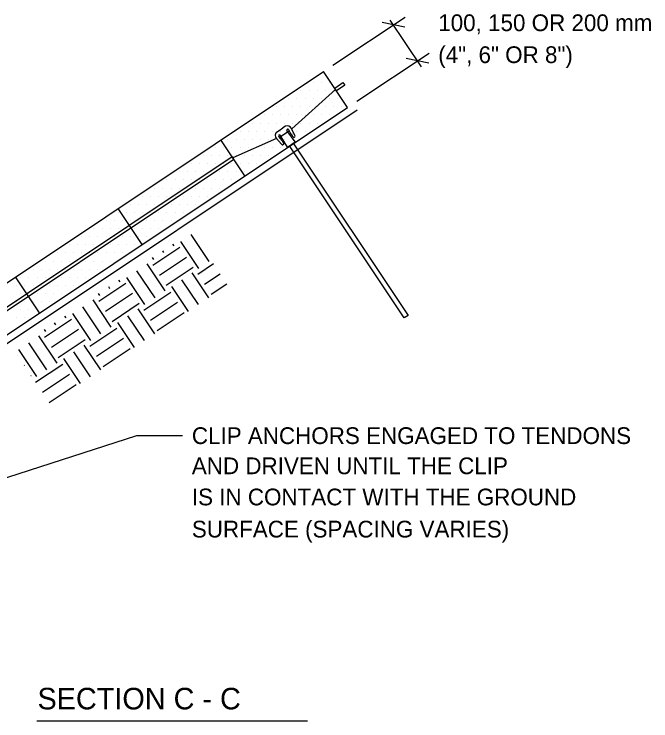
# Model space of a CAD drawing. Extents: x 638850 to 644908, y 297188 to 298900.
# Drawn here: x 642886.6 to 642993.1, y 297445.5 to 297563.6 of the extents above; entities that cross this region are included whole.
import ezdxf

# ---------------------------------------------------------------- set-up
doc = ezdxf.new("R2010")
doc.units = 0
for name, color, linetype in [('12', 7, 'Continuous'), ('13', 7, 'Continuous'), ('3', 7, 'Continuous'), ('4', 7, 'Continuous'), ('5', 7, 'Continuous'), ('6', 7, 'Continuous'), ('7', 7, 'Continuous'), ('8', 7, 'Continuous')]:
    doc.layers.add(name, color=color, linetype=linetype)

msp = doc.modelspace()

# ---------------------------------------------------------------- linework, layer by layer
at = {"layer": '12'}
for p, q in [((642938.65, 297553.58), (642938.65, 297553.58)), ((642936.61, 297552.22), (642936.61, 297552.22)), ((642937.97, 297552.22), (642937.97, 297552.22)), ((642939.32, 297552.22), (642939.32, 297552.22)), ((642934.57, 297550.86), (642934.57, 297550.86)), ((642935.93, 297550.86), (642935.93, 297550.86)), ((642937.29, 297550.86), (642937.29, 297550.86)), ((642938.65, 297550.86), (642938.65, 297550.86)), ((642940, 297550.86), (642940, 297550.86)), ((642932.54, 297549.51), (642932.54, 297549.51)), ((642933.9, 297549.51), (642933.9, 297549.51)), ((642935.25, 297549.51), (642935.25, 297549.51)), ((642936.61, 297549.51), (642936.61, 297549.51)), ((642937.97, 297549.51), (642937.97, 297549.51)), ((642939.32, 297549.51), (642939.32, 297549.51)), ((642940.68, 297549.51), (642940.68, 297549.51)), ((642930.5, 297548.15), (642930.5, 297548.15)), ((642931.86, 297548.15), (642931.86, 297548.15)), ((642933.22, 297548.15), (642933.22, 297548.15)), ((642934.57, 297548.15), (642934.57, 297548.15)), ((642935.93, 297548.15), (642935.93, 297548.15)), ((642937.29, 297548.15), (642937.29, 297548.15)), ((642938.65, 297548.15), (642938.65, 297548.15)), ((642940, 297548.15), (642940, 297548.15)), ((642941.36, 297548.15), (642941.36, 297548.15)), ((642928.47, 297546.79), (642928.47, 297546.79)), ((642929.83, 297546.79), (642929.83, 297546.79)), ((642931.18, 297546.79), (642931.18, 297546.79)), ((642932.54, 297546.79), (642932.54, 297546.79)), ((642933.9, 297546.79), (642933.9, 297546.79)), ((642935.25, 297546.79), (642935.25, 297546.79)), ((642936.61, 297546.79), (642936.61, 297546.79)), ((642937.97, 297546.79), (642937.97, 297546.79)), ((642939.32, 297546.79), (642939.32, 297546.79)), ((642926.43, 297545.43), (642926.43, 297545.43)), ((642927.79, 297545.43), (642927.79, 297545.43)), ((642929.15, 297545.43), (642929.15, 297545.43)), ((642930.5, 297545.43), (642930.5, 297545.43)), ((642931.86, 297545.43), (642931.86, 297545.43)), ((642933.22, 297545.43), (642933.22, 297545.43)), ((642934.57, 297545.43), (642934.57, 297545.43)), ((642935.93, 297545.43), (642935.93, 297545.43)), ((642937.29, 297545.43), (642937.29, 297545.43)), ((642924.4, 297544.08), (642924.4, 297544.08)), ((642925.75, 297544.08), (642925.75, 297544.08)), ((642927.11, 297544.08), (642927.11, 297544.08)), ((642928.47, 297544.08), (642928.47, 297544.08)), ((642929.83, 297544.08), (642929.83, 297544.08)), ((642931.18, 297544.08), (642931.18, 297544.08)), ((642932.54, 297544.08), (642932.54, 297544.08)), ((642933.9, 297544.08), (642933.9, 297544.08)), ((642935.25, 297544.08), (642935.25, 297544.08)), ((642922.36, 297542.72), (642922.36, 297542.72)), ((642923.72, 297542.72), (642923.72, 297542.72)), ((642925.08, 297542.72), (642925.08, 297542.72)), ((642926.43, 297542.72), (642926.43, 297542.72)), ((642927.79, 297542.72), (642927.79, 297542.72)), ((642929.15, 297542.72), (642929.15, 297542.72)), ((642930.5, 297542.72), (642930.5, 297542.72)), ((642931.86, 297542.72), (642931.86, 297542.72)), ((642933.22, 297542.72), (642933.22, 297542.72)), ((642920.32, 297541.36), (642920.32, 297541.36)), ((642921.68, 297541.36), (642921.68, 297541.36)), ((642923.04, 297541.36), (642923.04, 297541.36)), ((642924.4, 297541.36), (642924.4, 297541.36)), ((642925.75, 297541.36), (642925.75, 297541.36)), ((642927.11, 297541.36), (642927.11, 297541.36)), ((642928.47, 297541.36), (642928.47, 297541.36)), ((642929.83, 297541.36), (642929.83, 297541.36)), ((642931.18, 297541.36), (642931.18, 297541.36)), ((642918.29, 297540.01), (642918.29, 297540.01)), ((642919.65, 297540.01), (642919.65, 297540.01)), ((642921, 297540.01), (642921, 297540.01)), ((642922.36, 297540.01), (642922.36, 297540.01)), ((642923.72, 297540.01), (642923.72, 297540.01)), ((642925.08, 297540.01), (642925.08, 297540.01)), ((642926.43, 297540.01), (642926.43, 297540.01)), ((642927.79, 297540.01), (642927.79, 297540.01)), ((642929.15, 297540.01), (642929.15, 297540.01)), ((642916.26, 297538.65), (642916.26, 297538.65)), ((642917.61, 297538.65), (642917.61, 297538.65)), ((642918.97, 297538.65), (642918.97, 297538.65)), ((642920.32, 297538.65), (642920.32, 297538.65)), ((642921.68, 297538.65), (642921.68, 297538.65)), ((642923.04, 297538.65), (642923.04, 297538.65)), ((642924.4, 297538.65), (642924.4, 297538.65)), ((642925.75, 297538.65), (642925.75, 297538.65)), ((642927.11, 297538.65), (642927.11, 297538.65)), ((642914.22, 297537.29), (642914.22, 297537.29)), ((642915.58, 297537.29), (642915.58, 297537.29)), ((642916.93, 297537.29), (642916.93, 297537.29)), ((642918.29, 297537.29), (642918.29, 297537.29)), ((642919.65, 297537.29), (642919.65, 297537.29)), ((642921, 297537.29), (642921, 297537.29)), ((642922.36, 297537.29), (642922.36, 297537.29)), ((642923.72, 297537.29), (642923.72, 297537.29)), ((642925.08, 297537.29), (642925.08, 297537.29)), ((642912.18, 297535.94), (642912.18, 297535.94)), ((642913.54, 297535.94), (642913.54, 297535.94)), ((642914.9, 297535.94), (642914.9, 297535.94)), ((642916.26, 297535.94), (642916.26, 297535.94)), ((642917.61, 297535.94), (642917.61, 297535.94)), ((642918.97, 297535.94), (642918.97, 297535.94)), ((642920.32, 297535.94), (642920.32, 297535.94)), ((642921.68, 297535.94), (642921.68, 297535.94)), ((642923.04, 297535.94), (642923.04, 297535.94)), ((642910.15, 297534.58), (642910.15, 297534.58)), ((642911.51, 297534.58), (642911.51, 297534.58)), ((642912.86, 297534.58), (642912.86, 297534.58)), ((642914.22, 297534.58), (642914.22, 297534.58)), ((642915.58, 297534.58), (642915.58, 297534.58)), ((642916.93, 297534.58), (642916.93, 297534.58)), ((642918.29, 297534.58), (642918.29, 297534.58)), ((642919.65, 297534.58), (642919.65, 297534.58)), ((642921, 297534.58), (642921, 297534.58)), ((642908.11, 297533.22), (642908.11, 297533.22)), ((642909.47, 297533.22), (642909.47, 297533.22)), ((642910.83, 297533.22), (642910.83, 297533.22)), ((642912.18, 297533.22), (642912.18, 297533.22)), ((642913.54, 297533.22), (642913.54, 297533.22)), ((642914.9, 297533.22), (642914.9, 297533.22)), ((642916.26, 297533.22), (642916.26, 297533.22)), ((642917.61, 297533.22), (642917.61, 297533.22)), ((642918.97, 297533.22), (642918.97, 297533.22)), ((642906.08, 297531.86), (642906.08, 297531.86)), ((642907.43, 297531.86), (642907.43, 297531.86)), ((642908.79, 297531.86), (642908.79, 297531.86)), ((642910.15, 297531.86), (642910.15, 297531.86)), ((642911.51, 297531.86), (642911.51, 297531.86)), ((642912.86, 297531.86), (642912.86, 297531.86)), ((642914.22, 297531.86), (642914.22, 297531.86)), ((642915.58, 297531.86), (642915.58, 297531.86)), ((642916.93, 297531.86), (642916.93, 297531.86)), ((642904.04, 297530.51), (642904.04, 297530.51)), ((642905.4, 297530.51), (642905.4, 297530.51)), ((642906.75, 297530.51), (642906.75, 297530.51)), ((642908.11, 297530.51), (642908.11, 297530.51)), ((642909.47, 297530.51), (642909.47, 297530.51)), ((642910.83, 297530.51), (642910.83, 297530.51)), ((642912.18, 297530.51), (642912.18, 297530.51)), ((642913.54, 297530.51), (642913.54, 297530.51)), ((642914.9, 297530.51), (642914.9, 297530.51)), ((642902.01, 297529.15), (642902.01, 297529.15)), ((642903.36, 297529.15), (642903.36, 297529.15)), ((642904.72, 297529.15), (642904.72, 297529.15)), ((642906.08, 297529.15), (642906.08, 297529.15)), ((642907.43, 297529.15), (642907.43, 297529.15)), ((642908.79, 297529.15), (642908.79, 297529.15)), ((642910.15, 297529.15), (642910.15, 297529.15)), ((642911.51, 297529.15), (642911.51, 297529.15)), ((642912.86, 297529.15), (642912.86, 297529.15)), ((642899.97, 297527.79), (642899.97, 297527.79)), ((642901.33, 297527.79), (642901.33, 297527.79)), ((642902.69, 297527.79), (642902.69, 297527.79)), ((642904.04, 297527.79), (642904.04, 297527.79)), ((642905.4, 297527.79), (642905.4, 297527.79)), ((642906.75, 297527.79), (642906.75, 297527.79)), ((642908.11, 297527.79), (642908.11, 297527.79)), ((642909.47, 297527.79), (642909.47, 297527.79)), ((642910.83, 297527.79), (642910.83, 297527.79)), ((642897.94, 297526.44), (642897.94, 297526.44)), ((642899.29, 297526.44), (642899.29, 297526.44)), ((642900.65, 297526.44), (642900.65, 297526.44)), ((642902.01, 297526.44), (642902.01, 297526.44)), ((642903.36, 297526.44), (642903.36, 297526.44)), ((642904.72, 297526.44), (642904.72, 297526.44)), ((642906.08, 297526.44), (642906.08, 297526.44)), ((642907.43, 297526.44), (642907.43, 297526.44)), ((642908.79, 297526.44), (642908.79, 297526.44)), ((642895.9, 297525.08), (642895.9, 297525.08)), ((642897.26, 297525.08), (642897.26, 297525.08)), ((642898.61, 297525.08), (642898.61, 297525.08)), ((642899.97, 297525.08), (642899.97, 297525.08)), ((642901.33, 297525.08), (642901.33, 297525.08)), ((642902.69, 297525.08), (642902.69, 297525.08)), ((642904.04, 297525.08), (642904.04, 297525.08)), ((642905.4, 297525.08), (642905.4, 297525.08)), ((642906.75, 297525.08), (642906.75, 297525.08)), ((642893.86, 297523.72), (642893.86, 297523.72)), ((642895.22, 297523.72), (642895.22, 297523.72)), ((642896.58, 297523.72), (642896.58, 297523.72)), ((642897.94, 297523.72), (642897.94, 297523.72)), ((642899.29, 297523.72), (642899.29, 297523.72)), ((642900.65, 297523.72), (642900.65, 297523.72)), ((642902.01, 297523.72), (642902.01, 297523.72)), ((642903.36, 297523.72), (642903.36, 297523.72)), ((642904.72, 297523.72), (642904.72, 297523.72)), ((642891.83, 297522.37), (642891.83, 297522.37)), ((642893.18, 297522.37), (642893.18, 297522.37)), ((642894.54, 297522.37), (642894.54, 297522.37)), ((642895.9, 297522.37), (642895.9, 297522.37)), ((642897.26, 297522.37), (642897.26, 297522.37)), ((642898.61, 297522.37), (642898.61, 297522.37)), ((642899.97, 297522.37), (642899.97, 297522.37)), ((642901.33, 297522.37), (642901.33, 297522.37)), ((642902.69, 297522.37), (642902.69, 297522.37)), ((642889.79, 297521.01), (642889.79, 297521.01)), ((642891.15, 297521.01), (642891.15, 297521.01)), ((642892.51, 297521.01), (642892.51, 297521.01)), ((642893.86, 297521.01), (642893.86, 297521.01)), ((642895.22, 297521.01), (642895.22, 297521.01)), ((642896.58, 297521.01), (642896.58, 297521.01)), ((642897.94, 297521.01), (642897.94, 297521.01)), ((642899.29, 297521.01), (642899.29, 297521.01)), ((642900.65, 297521.01), (642900.65, 297521.01)), ((642887.76, 297519.65), (642887.76, 297519.65)), ((642889.12, 297519.65), (642889.12, 297519.65)), ((642890.47, 297519.65), (642890.47, 297519.65)), ((642891.83, 297519.65), (642891.83, 297519.65)), ((642893.18, 297519.65), (642893.18, 297519.65)), ((642894.54, 297519.65), (642894.54, 297519.65)), ((642895.9, 297519.65), (642895.9, 297519.65)), ((642897.26, 297519.65), (642897.26, 297519.65)), ((642898.61, 297519.65), (642898.61, 297519.65)), ((642887.08, 297518.29), (642887.08, 297518.29)), ((642888.44, 297518.29), (642888.44, 297518.29)), ((642889.79, 297518.29), (642889.79, 297518.29)), ((642891.15, 297518.29), (642891.15, 297518.29)), ((642892.51, 297518.29), (642892.51, 297518.29)), ((642893.86, 297518.29), (642893.86, 297518.29)), ((642895.22, 297518.29), (642895.22, 297518.29)), ((642896.58, 297518.29), (642896.58, 297518.29)), ((642887.76, 297516.94), (642887.76, 297516.94)), ((642889.12, 297516.94), (642889.12, 297516.94)), ((642890.47, 297516.94), (642890.47, 297516.94)), ((642891.83, 297516.94), (642891.83, 297516.94)), ((642893.18, 297516.94), (642893.18, 297516.94)), ((642894.54, 297516.94), (642894.54, 297516.94)), ((642887.08, 297515.58), (642887.08, 297515.58)), ((642888.44, 297515.58), (642888.44, 297515.58)), ((642889.79, 297515.58), (642889.79, 297515.58)), ((642891.15, 297515.58), (642891.15, 297515.58)), ((642892.51, 297515.58), (642892.51, 297515.58)), ((642887.76, 297514.22), (642887.76, 297514.22)), ((642889.12, 297514.22), (642889.12, 297514.22)), ((642890.47, 297514.22), (642890.47, 297514.22)), ((642887.08, 297512.87), (642887.08, 297512.87)), ((642888.44, 297512.87), (642888.44, 297512.87))]:
    msp.add_line(p, q, dxfattribs=at)
at = {"layer": '13'}
for p, q in [((642919.21, 297522.27), (642916.2, 297526.79)), ((642917.51, 297521.14), (642914.5, 297525.66)), ((642909.8, 297521.71), (642914.31, 297524.72)), ((642913.37, 297524.91), (642913.17, 297525.21)), ((642909.99, 297522.65), (642909.78, 297522.96)), ((642910.93, 297520.01), (642915.44, 297523.02)), ((642911.68, 297523.78), (642911.47, 297524.08)), ((642911.87, 297517.38), (642908.86, 297521.89)), ((642917.33, 297520.2), (642919.93, 297521.94)), ((642910.18, 297516.25), (642907.16, 297520.76)), ((642912.06, 297518.32), (642916.57, 297521.33)), ((642908.48, 297515.12), (642905.47, 297519.63)), ((642919.17, 297516.22), (642916.38, 297520.39)), ((642918.46, 297518.51), (642921.06, 297520.24)), ((642900.77, 297515.68), (642905.28, 297518.69)), ((642904.34, 297518.88), (642904.13, 297519.19)), ((642917.47, 297515.09), (642914.69, 297519.26)), ((642919.58, 297516.81), (642922.19, 297518.55)), ((642902.65, 297517.75), (642902.44, 297518.06)), ((642908.29, 297514.18), (642912.81, 297517.19)), ((642915.78, 297513.96), (642913, 297518.13)), ((642902.84, 297511.35), (642899.83, 297515.87)), ((642900.96, 297516.62), (642900.75, 297516.93)), ((642901.9, 297513.99), (642906.41, 297517)), ((642901.14, 297510.22), (642898.13, 297514.74)), ((642903.02, 297512.29), (642907.54, 297515.31)), ((642909.42, 297512.48), (642913.94, 297515.5)), ((642899.45, 297509.09), (642896.44, 297513.61)), ((642910.13, 297510.2), (642907.35, 297514.37)), ((642910.55, 297510.79), (642915.07, 297513.8)), ((642891.73, 297509.66), (642896.25, 297512.67)), ((642895.31, 297512.86), (642895.1, 297513.17)), ((642908.44, 297509.07), (642905.66, 297513.24)), ((642893.62, 297511.73), (642893.41, 297512.04)), ((642899.26, 297508.15), (642903.78, 297511.17)), ((642906.75, 297507.94), (642903.97, 297512.11)), ((642891.92, 297510.6), (642891.72, 297510.91)), ((642892.86, 297507.97), (642897.38, 297510.98)), ((642893.81, 297505.33), (642890.79, 297509.85)), ((642893.99, 297506.27), (642898.51, 297509.28)), ((642900.39, 297506.46), (642904.91, 297509.47)), ((642892.11, 297504.2), (642889.1, 297508.72)), ((642901.1, 297504.17), (642898.32, 297508.34)), ((642901.52, 297504.77), (642906.04, 297507.78)), ((642887.18, 297506.62), (642887.22, 297506.65)), ((642890.42, 297503.07), (642887.41, 297507.59)), ((642899.41, 297503.04), (642896.63, 297507.21)), ((642897.71, 297501.91), (642894.93, 297506.08)), ((642888.31, 297504.93), (642888.35, 297504.95)), ((642890.23, 297502.13), (642894.75, 297505.14)), ((642889.44, 297503.23), (642889.48, 297503.26)), ((642891.36, 297500.44), (642895.88, 297503.45)), ((642892.49, 297498.74), (642897.01, 297501.76))]:
    msp.add_line(p, q, dxfattribs=at)
at = {"layer": '3'}
msp.add_line((642890.44, 297445.52), (642935.65, 297445.52), dxfattribs=at)
at = {"layer": '4'}
for p, q in [((642940.36, 297551.05), (642933.03, 297544.46)), ((642930.97, 297543.06), (642932.61, 297544.14)), ((642930.48, 297542.83), (642923.2, 297539.6))]:
    msp.add_line(p, q, dxfattribs=at)
for points in [[(642940.21, 297551.27), (642941.6, 297552.2), (642941.9, 297551.75), (642940.51, 297550.82)], [(642871.57, 297505.49), (642923.05, 297539.83), (642923.35, 297539.37), (642871.87, 297505.04)]]:
    msp.add_lwpolyline(points, close=True, dxfattribs=at)
at = {"layer": '5'}
for p, q in [((642818.23, 297473.94), (642938.35, 297554.05)), ((642942.37, 297548.03), (642938.35, 297554.05)), ((642822.24, 297467.92), (642942.37, 297548.03)), ((642925.21, 297536.59), (642921.19, 297542.61)), ((642908.05, 297525.14), (642904.03, 297531.17)), ((642890.88, 297513.7), (642886.87, 297519.72))]:
    msp.add_line(p, q, dxfattribs=at)
at = {"layer": '6'}
for p, q in [((642939.92, 297555.1), (642951.99, 297563.15)), ((642951.93, 297561.48), (642948.16, 297562.23)), ((642954.71, 297554.86), (642949.51, 297562.65)), ((642943.94, 297549.08), (642956.01, 297557.13)), ((642955.94, 297555.46), (642952.18, 297556.21)), ((642873.86, 297482.46), (642907.13, 297493.19)), ((642907.13, 297493.19), (642914.78, 297493.19))]:
    msp.add_line(p, q, dxfattribs=at)
at = {"layer": '7'}
for p, q in [((642930.51, 297543.93), (642930.94, 297544.21)), ((642930.94, 297544.21), (642931.55, 297544.62)), ((642931.98, 297544.91), (642931.55, 297544.62)), ((642932.93, 297543.52), (642932.52, 297544.31)), ((642933.55, 297543.37), (642933, 297544.51)), ((642931.42, 297542.51), (642930.85, 297543.2)), ((642932.31, 297541.43), (642931.08, 297543.43)), ((642933.59, 297542.28), (642932.22, 297544.19)), ((642932.93, 297543.52), (642933.38, 297543.03)), ((642931.32, 297541.88), (642930.48, 297542.83)), ((642931.42, 297542.51), (642931.7, 297541.91)), ((642932.31, 297541.43), (642933.59, 297542.28)), ((642933.28, 297542.07), (642952.48, 297513.29)), ((642951.84, 297512.86), (642932.64, 297541.65)), ((642952.48, 297513.29), (642951.84, 297512.86))]:
    msp.add_line(p, q, dxfattribs=at)
for centre, radius, start, end in [((642932.28, 297544.17), 0.799, 25.6991, 112.5769), ((642932.37, 297544.24), 0.161, 25.4951, 197.7987), ((642931.07, 297543.36), 0.799, 134.8231, 221.7009), ((642930.97, 297543.31), 0.161, 49.6013, 221.9049), ((642933.15, 297543.42), 0.211, 117.5065, 119.2635), ((642933.34, 297543.27), 0.24, 279.84, 25.7), ((642931.5, 297542.04), 0.24, 221.7, 327.56)]:
    msp.add_arc(centre, radius, start, end, dxfattribs=at)
at = {"layer": '8'}
msp.add_line((642822.83, 297466.87), (642943.97, 297547.66), dxfattribs=at)

# ---------------------------------------------------------------- texts
at = {"layer": '3'}
for s, height, p in [('100, 150 OR 200 mm', 2.799, (642957.52, 297560.8)), ('(4", 6" OR 8")', 2.799, (642957.52, 297555.46)), ('CLIP ANCHORS ENGAGED TO TENDONS', 2.799, (642916.34, 297491.79)), ('AND DRIVEN UNTIL THE CLIP', 2.799, (642916.34, 297486.75)), ('IS IN CONTACT WITH THE GROUND', 2.799, (642916.34, 297481.54)), ('SURFACE (SPACING VARIES)', 2.799, (642916.34, 297476.17)), ('SECTION C - C', 3.6022, (642890.54, 297447.44))]:
    msp.add_text(s, height=height, dxfattribs=at).set_placement(p)

doc.saveas('drawing.dxf')
